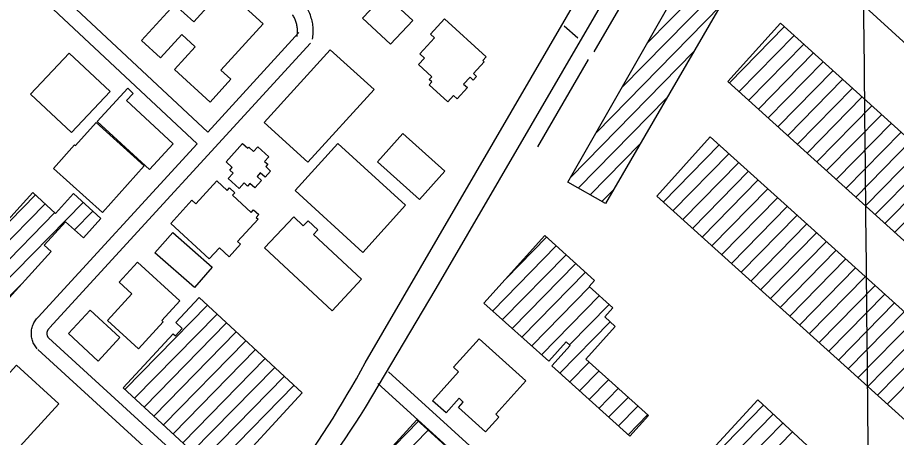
# Model space of a CAD drawing. Extents: x 3625074 to 3663148, y 511451 to 537151.
# Drawn here: x 3643426 to 3645103, y 526440 to 527242 of the extents above; entities that cross this region are included whole.
import ezdxf

# ---------------------------------------------------------------- set-up
doc = ezdxf.new("R2010")
doc.units = 0
for name, color, linetype in [('V-BLDG-OTLN', 7, 'Continuous'), ('V-GRID-MAJR', 7, 'Continuous'), ('V-ROAD-CNTR', 7, 'Continuous'), ('V-TOPO-SHOR', 7, 'Continuous')]:
    doc.layers.add(name, color=color, linetype=linetype)

msp = doc.modelspace()

# ---------------------------------------------------------------- linework, layer by layer
at = {"layer": 'V-BLDG-OTLN'}
for p, q in [((3644627.5, 527193.3), (3644788.8, 527357.9)), ((3644578.8, 527107.9), (3644805.2, 527338.9)), ((3644530.1, 527022.5), (3644766.7, 527263.9)), ((3644783.8, 527117.2), (3644888.8, 527224.4)), ((3644802.4, 527100.5), (3644907.4, 527207.6)), ((3644820.9, 527083.7), (3644925.9, 527190.8)), ((3644481.4, 526937.1), (3644715.7, 527176.1)), ((3644839.5, 527066.9), (3644944.5, 527174)), ((3644858, 527050.1), (3644963, 527157.2)), ((3644876.6, 527033.3), (3644981.6, 527140.5)), ((3644895.1, 527016.5), (3645000.2, 527123.7)), ((3644913.7, 526999.8), (3645018.7, 527106.9)), ((3644495.7, 526916), (3644664.7, 527088.4)), ((3644932.3, 526983), (3645037.3, 527090.1)), ((3644950.8, 526966.2), (3645055.8, 527073.3)), ((3644969.4, 526949.4), (3645074.4, 527056.5)), ((3644987.9, 526932.6), (3645092.9, 527039.8)), ((3645006.5, 526915.9), (3645111.5, 527023)), ((3644518.1, 526903.1), (3644613.7, 527000.7)), ((3644657.6, 526889.5), (3644764.6, 526998.7)), ((3645025, 526899.1), (3645130, 527006.2)), ((3644676.2, 526872.7), (3644783.2, 526981.9)), ((3645043.6, 526882.3), (3645148.6, 526989.4)), ((3644694.8, 526856), (3644801.8, 526965.1)), ((3645062.2, 526865.5), (3645167.2, 526972.6)), ((3644713.4, 526839.2), (3644820.4, 526948.4)), ((3645080.7, 526848.7), (3645185.7, 526955.9)), ((3644732, 526822.4), (3644839, 526931.6)), ((3645099.3, 526831.9), (3645204.3, 526939.1)), ((3644540.5, 526890.3), (3644562.8, 526913)), ((3644750.5, 526805.7), (3644857.5, 526914.9)), ((3643340.9, 526781.6), (3643459.8, 526903)), ((3644769.1, 526788.9), (3644876.1, 526898.1)), ((3643352.7, 526758), (3643478.3, 526886.2)), ((3643389.7, 526724.4), (3643551, 526888.9)), ((3644787.7, 526772.2), (3644894.7, 526881.3)), ((3643371.2, 526741.2), (3643496.8, 526869.4)), ((3643534.5, 526836.3), (3643569.5, 526872.1)), ((3644806.3, 526755.4), (3644913.3, 526864.6)), ((3644824.9, 526738.6), (3644931.9, 526847.8)), ((3644843.4, 526721.9), (3644950.4, 526831.1)), ((3644357.9, 526743.7), (3644435, 526822.4)), ((3644862, 526705.1), (3644969, 526814.3)), ((3644332.3, 526681.9), (3644453.6, 526805.6)), ((3644880.6, 526688.4), (3644987.6, 526797.5)), ((3644350.9, 526665.2), (3644472.2, 526788.9)), ((3644899.2, 526671.6), (3645006.2, 526780.8)), ((3644369.5, 526648.4), (3644490.8, 526772.2)), ((3644917.7, 526654.8), (3645024.7, 526764)), ((3644388.1, 526631.7), (3644509.4, 526755.4)), ((3644936.3, 526638.1), (3645043.3, 526747.3)), ((3643271.5, 526568), (3643432.6, 526732.4)), ((3644406.7, 526614.9), (3644517.3, 526727.7)), ((3644954.9, 526621.3), (3645061.9, 526730.5)), ((3644425.3, 526598.2), (3644535.9, 526711)), ((3644973.5, 526604.6), (3645080.5, 526713.7)), ((3643630.6, 526532), (3643788, 526692.6)), ((3644478.7, 526617), (3644554.5, 526694.2)), ((3644992.1, 526587.8), (3645099.1, 526697)), ((3643649, 526515), (3643806.4, 526675.6)), ((3645010.6, 526571), (3645117.6, 526680.2)), ((3643667.3, 526498.1), (3643824.7, 526658.7)), ((3644460.5, 526562.7), (3644556.7, 526660.8)), ((3645029.2, 526554.3), (3645136.2, 526663.5)), ((3643685.7, 526481.1), (3643843.1, 526641.7)), ((3645047.8, 526537.5), (3645154.8, 526646.7)), ((3643704.1, 526464.2), (3643861.5, 526624.7)), ((3645066.4, 526520.8), (3645173.4, 526629.9)), ((3643722.5, 526447.2), (3643879.9, 526607.8)), ((3645085, 526504), (3645192, 526613.2)), ((3643740.9, 526430.2), (3643898.2, 526590.8)), ((3643759.2, 526413.3), (3643916.6, 526573.8)), ((3644479.1, 526546), (3644516.1, 526583.7)), ((3643777.6, 526396.3), (3643935, 526556.9)), ((3644497.7, 526529.2), (3644534.7, 526566.9)), ((3643796, 526379.3), (3643953.4, 526539.9)), ((3644516.3, 526512.5), (3644553.3, 526550.2)), ((3644534.9, 526495.7), (3644571.9, 526533.5)), ((3644553.5, 526479), (3644590.5, 526516.7)), ((3644572.1, 526462.2), (3644609.1, 526500)), ((3644744.1, 526394.6), (3644849.1, 526501.7)), ((3644590.7, 526445.5), (3644627.7, 526483.2)), ((3644762.5, 526377.6), (3644867.5, 526484.7)), ((3644111.8, 526390.6), (3644190.9, 526471.2)), ((3644780.8, 526360.6), (3644885.9, 526467.7)), ((3643995.7, 526236.4), (3644209.4, 526454.4)), ((3644799.2, 526343.6), (3644904.2, 526450.8))]:
    msp.add_line(p, q, dxfattribs=at)
for points in [[(3644475.9, 526927.4), (3644737.9, 527386.9), (3644801.8, 527350.5), (3644797.7, 527343.3), (3644809, 527336.8), (3644547.3, 526886.4)], [(3643793.1, 527080.3), (3643725, 527142.5), (3643764.5, 527185.8), (3643739.1, 527209.1), (3643698.5, 527164.6), (3643662.2, 527197.7), (3643725.2, 527266.7), (3643762.1, 527233.1), (3643787.7, 527261.3), (3643738.9, 527305.9), (3643777.2, 527347.9), (3643824.1, 527305.1), (3643818.6, 527299), (3643894.5, 527229.8), (3643813.8, 527141.3), (3643832.9, 527123.9)], [(3644137.3, 527190.6), (3644084, 527240.6), (3644126.3, 527285.8), (3644179.7, 527235.8)], [(3644246.5, 527080.7), (3644210.9, 527113.3), (3644216, 527118.8), (3644211.2, 527123.1), (3644216.4, 527128.7), (3644191, 527152), (3644202.1, 527164.1), (3644193.2, 527172.2), (3644221.2, 527202.8), (3644213.7, 527209.7), (3644240.6, 527239.1), (3644319.9, 527166.6), (3644313.4, 527159.5), (3644316.1, 527157.1), (3644295.5, 527134.5), (3644301.6, 527129), (3644295.3, 527122.2), (3644289.1, 527127.9), (3644276.8, 527114.5), (3644284, 527107.9), (3644264.6, 527086.7), (3644257.7, 527093)], [(3644881.6, 527230.9), (3645494.3, 526676.8), (3645393.7, 526565.6), (3644781, 527119.8)], [(3644105.9, 527104), (3643979.9, 526965.3), (3643896.2, 527041.3), (3644022.3, 527180)], [(3643528.7, 527022.2), (3643602.4, 527100.7), (3643524.4, 527173.9), (3643450.7, 527095.4)], [(3643677.6, 526951.8), (3643578, 527043.5), (3643636, 527106.5), (3643646.4, 527096.9), (3643633.6, 527083), (3643722.8, 527000.8)], [(3643575.7, 527041.2), (3643667.5, 526958.7), (3643587.7, 526869.8), (3643494.4, 526953.5), (3643534.8, 526998.5), (3643536.2, 526997.2)], [(3644161.1, 527020.1), (3644241, 526948.1), (3644192.6, 526894.4), (3644112.7, 526966.3)], [(3644747.5, 527014.1), (3645286.9, 526527.5), (3645184.6, 526414.1), (3644645.2, 526900.7)], [(3643823.6, 526966.4), (3643854.9, 527001.3), (3643864.9, 526992.3), (3643866.9, 526994.5), (3643876.2, 526986.1), (3643884, 526994.7), (3643905.1, 526975.8), (3643897.2, 526967.1), (3643903.4, 526961.6), (3643899.3, 526957), (3643908.6, 526948.7), (3643898.1, 526937), (3643888.9, 526945.2), (3643882.8, 526938.4), (3643891.4, 526930.7), (3643878.5, 526916.4), (3643869.1, 526924.8), (3643864.7, 526919.9), (3643857.9, 526926.1), (3643848.4, 526915.6), (3643827.9, 526934.1), (3643837.2, 526944.4), (3643830.7, 526950.2), (3643835.6, 526955.7)], [(3644036.9, 527001.1), (3644166.2, 526883.3), (3644084.5, 526793.5), (3643955.2, 526911.2)], [(3643718, 526848.5), (3643758.5, 526892.8), (3643765.8, 526886.1), (3643806.1, 526930), (3643826, 526911.8), (3643830.4, 526916.6), (3643840.6, 526907.2), (3643836.1, 526902.3), (3643871.7, 526869.6), (3643876.3, 526874.6), (3643886.3, 526865.5), (3643881.3, 526860.1), (3643884.8, 526857), (3643845.5, 526814.1), (3643851.1, 526808.9), (3643829.4, 526785.1), (3643810.9, 526802.1), (3643791.6, 526781)], [(3643211.6, 526622.3), (3643332.2, 526755.3), (3643383.3, 526708.9), (3643393.9, 526720.6), (3643334.4, 526774.5), (3643454.9, 526907.4), (3643498.4, 526867.9), (3643532.6, 526905.6), (3643585, 526858.1), (3643551.4, 526821), (3643517.2, 526852), (3643476.7, 526807.4), (3643489.8, 526795.4), (3643384.5, 526679.4), (3643405.5, 526660.3), (3643367, 526617.9), (3643344.1, 526638.7), (3643276.1, 526563.8)], [(3644025.8, 526682), (3643897.3, 526802.1), (3643952.7, 526861.4), (3643971, 526844.3), (3643980, 526853.9), (3643998.6, 526836.6), (3643990.3, 526827.6), (3644081.9, 526742)], [(3643722.2, 526831.5), (3643797.4, 526765.1), (3643763.2, 526726.3), (3643687.9, 526792.6)], [(3644315.7, 526696.8), (3644431.5, 526825.5), (3644526.6, 526739.9), (3644516.3, 526728.6), (3644561.6, 526687.8), (3644546, 526670.4), (3644566.2, 526652.2), (3644509.7, 526589.4), (3644629.3, 526481.8), (3644594, 526442.6), (3644445, 526576.7), (3644480.1, 526615.8), (3644472.6, 526622.5), (3644439.3, 526585.6)], [(3643597.3, 526663.6), (3643643.9, 526714.5), (3643619.6, 526736.6), (3643654.7, 526774.9), (3643735.4, 526701), (3643701, 526663.4), (3643703.5, 526661), (3643656.4, 526609.5)], [(3643772.1, 526707.3), (3643969.1, 526525.3), (3643816.7, 526360.2), (3643627.5, 526534.9), (3643722.8, 526638.1), (3643727.3, 526634), (3643740.2, 526648), (3643727.9, 526659.4)], [(3643564.7, 526683.3), (3643621.3, 526630.9), (3643579.7, 526586), (3643523.1, 526638.4)], [(3644306.5, 526628.7), (3644395.5, 526548.3), (3644338, 526484.7), (3644344.2, 526479.1), (3644318.8, 526451), (3644267.1, 526497.6), (3644276.3, 526507.8), (3644268.4, 526514.9), (3644243.3, 526487.2), (3644217.7, 526510.3), (3644267.3, 526565.2), (3644257.3, 526574.2)], [(3643423.9, 526578.2), (3643504.6, 526504.2), (3643416.8, 526408.5), (3643360.1, 526460.5), (3643392.5, 526495.9), (3643368.6, 526517.9)], [(3644838.4, 526511.7), (3645095, 526274.2), (3644993.2, 526164.1), (3644736.5, 526401.6)], [(3644187.8, 526474), (3644310.9, 526361.9), (3644006.6, 526027.7), (3644039.7, 525997.5), (3643954.6, 525904.1), (3643827.5, 526019.9), (3644011.6, 526222), (3643982.4, 526248.5)]]:
    msp.add_lwpolyline(points, close=True, dxfattribs=at)
at = {"layer": 'V-GRID-MAJR'}
msp.add_spline([(3645143, 517019), (3645082.2, 523076.2), (3645021.4, 529136.9), (3644995.2, 531741.3)], degree=3, dxfattribs=at)
at = {"layer": 'V-ROAD-CNTR'}
msp.add_line((3644468.8, 527225.8), (3644494.7, 527202.9), dxfattribs=at)
for points in [[(3644089.7, 526497.4), (3644224.3, 526724.3), (3645191.2, 528383.9), (3645330.9, 528601.1), (3645523.7, 528912.9), (3645820.8, 529433), (3646080.5, 529867.3), (3646336.2, 530309)], [(3644089.3, 526582.8), (3644895.4, 527968.3), (3645323.8, 528688.4), (3645602, 529144.8), (3646009.9, 529843.9)], [(3643788.6, 527022.8), (3643121.8, 527646.3)], [(3643768.3, 527000.7), (3643101.3, 527624.4)], [(3645867.2, 526521.4), (3645695.4, 526667.1), (3644764.5, 527516.7), (3644708.9, 527560.1)], [(3643988.7, 527200.6), (3643989.1, 527203.2), (3643989.5, 527206.1), (3643989.7, 527209), (3643989.9, 527211.9), (3643990, 527214.8), (3643989.9, 527217.8), (3643989.8, 527220.7), (3643989.6, 527223.6), (3643989.3, 527226.5), (3643988.9, 527229.4), (3643988.4, 527232.2), (3643987.8, 527235.1), (3643987.1, 527237.9), (3643986.3, 527240.7), (3643985.4, 527243.5), (3643984.5, 527246.3), (3643983.4, 527249), (3643982.2, 527251.6), (3643981, 527254.3), (3643979.7, 527256.9), (3643978.3, 527259.4), (3643976.8, 527261.9), (3643976.2, 527262.9)], [(3643959.1, 527205.3), (3643959.4, 527207.4), (3643959.6, 527209.3), (3643959.8, 527211.2), (3643959.9, 527213.2), (3643960, 527215.1), (3643960, 527217), (3643959.9, 527218.9), (3643959.7, 527220.8), (3643959.5, 527222.8), (3643959.3, 527224.7), (3643958.9, 527226.6), (3643958.5, 527228.4), (3643958.1, 527230.3), (3643957.5, 527232.2), (3643957, 527234), (3643956.3, 527235.8), (3643955.6, 527237.6), (3643954.9, 527239.4), (3643954.1, 527241.1), (3643953.2, 527242.8), (3643952.3, 527244.5), (3643951.2, 527246.2), (3643950.8, 527246.9)], [(3643788.6, 527022.8), (3643962.8, 527213.1)], [(3643487.1, 526649.2), (3643984.9, 527192.8)], [(3643465, 526669.5), (3643768.3, 527000.7)], [(3643463.1, 526609.6), (3643461.9, 526611.1), (3643460.5, 526613), (3643459.2, 526614.9), (3643458, 526616.8), (3643456.9, 526618.9), (3643455.9, 526621), (3643455, 526623.1), (3643454.3, 526625.3), (3643453.6, 526627.5), (3643453.1, 526629.8), (3643452.7, 526632), (3643452.4, 526634.3), (3643452.3, 526636.6), (3643452.2, 526638.9), (3643452.3, 526641.2), (3643452.5, 526643.5), (3643452.8, 526645.8), (3643453.3, 526648.1), (3643453.8, 526650.3), (3643454.5, 526652.5), (3643455.3, 526654.7), (3643456.2, 526656.8), (3643457.2, 526658.9), (3643458.3, 526660.9), (3643459.6, 526662.9), (3643460.9, 526664.8), (3643462.3, 526666.6), (3643463.8, 526668.3), (3643465.3, 526669.9), (3643465.6, 526670.1)], [(3643486, 526629), (3643485.3, 526629.9), (3643484.8, 526630.5), (3643484.4, 526631.1), (3643484.1, 526631.7), (3643483.7, 526632.3), (3643483.4, 526633), (3643483.1, 526633.7), (3643482.9, 526634.4), (3643482.7, 526635.1), (3643482.5, 526635.8), (3643482.4, 526636.5), (3643482.3, 526637.2), (3643482.2, 526638), (3643482.2, 526638.7), (3643482.3, 526639.4), (3643482.3, 526640.2), (3643482.4, 526640.9), (3643482.6, 526641.6), (3643482.7, 526642.3), (3643483, 526643), (3643483.2, 526643.7), (3643483.5, 526644.4), (3643483.8, 526645), (3643484.2, 526645.7), (3643484.6, 526646.3), (3643485, 526646.9), (3643485.4, 526647.5), (3643485.9, 526648), (3643486.5, 526648.7), (3643486.4, 526648.6)], [(3643879.3, 526269.5), (3643484.7, 526630.4)], [(3643859.6, 526246.9), (3643464.4, 526608.3)], [(3644970.2, 525804.1), (3644133.6, 526565.5)], [(3644726.6, 525985.2), (3644113.5, 526543.3)]]:
    msp.add_lwpolyline(points, dxfattribs=at)
for centre, radius, start, end in [((3642313.9, 527546.2), 2020, 315.6941, 331.513), ((3641482.4, 528166), 3095.6, 316.8187, 327.3803)]:
    msp.add_arc(centre, radius, start, end, dxfattribs=at)
at = {"layer": 'V-TOPO-SHOR'}
for p, q in [((3644525.7, 527176), (3644629.6, 527354.5)), ((3644418.7, 526995), (3644515, 527161.3))]:
    msp.add_line(p, q, dxfattribs=at)

doc.saveas('drawing.dxf')
